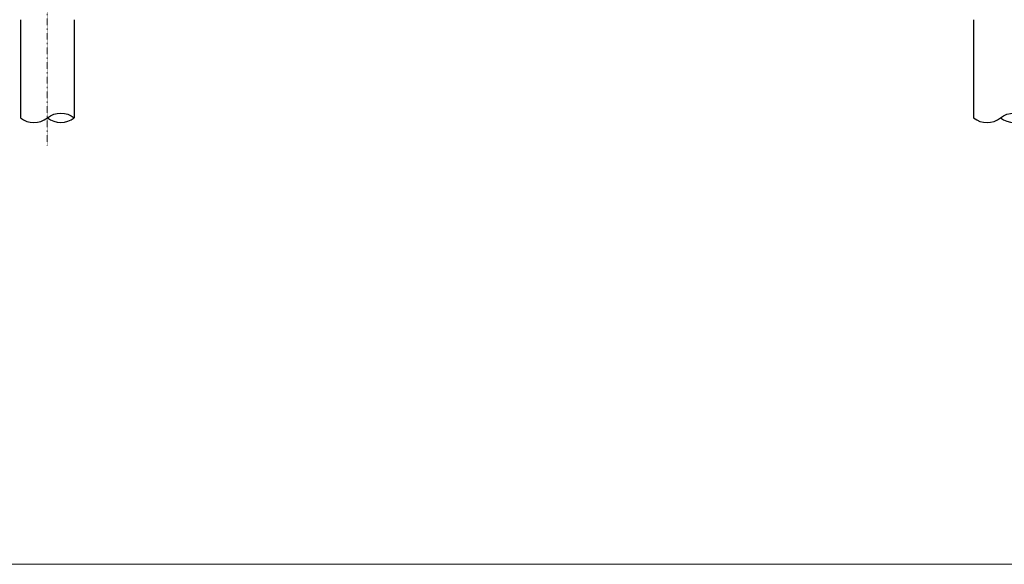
# Model space of a CAD drawing. Header units: millimetres. Extents: x -115474967 to 444143, y -74377 to 241828222.
# Tile 433 of 590: x 53636 to 60063, y -3692 to -138. Entities that reach past the tile are written whole.
import ezdxf

# ---------------------------------------------------------------- set-up
doc = ezdxf.new("R2010")
doc.units = ezdxf.units.MM
doc.header["$MEASUREMENT"] = 0
doc.linetypes.add('DASHDOT', pattern=[1, 0.5, -0.25, 0, -0.25])
doc.layers.add('0_cons_01', color=40, linetype='Continuous', lineweight=0, plot=False)
doc.layers.add('5 Grid 02', color=9, linetype='DASHDOT', lineweight=9)
doc.layers.add('CONCRETE', color=3, linetype='Continuous')

msp = doc.modelspace()

# ---------------------------------------------------------------- linework, layer by layer
at = {"layer": '0_cons_01'}
msp.add_lwpolyline([(76013.59087, 15390.74775), (49975.66238, 15390.74775), (49975.66238, -3691.74098), (76013.59087, -3691.74098)], close=True, dxfattribs=at)
at = {"layer": '5 Grid 02'}
msp.add_line((53814.76325, -959.98713), (53814.76717, 11816.62126), dxfattribs=at)
at = {"layer": 'CONCRETE', "linetype": 'Continuous'}
for p, q in [((53640.1892, -138.41681), (53640.1892, -778.34685)), ((53992.09333, -138.41681), (53992.09333, -778.34685)), ((59862.1687, -138.41681), (59862.1687, -778.34685))]:
    msp.add_line(p, q, dxfattribs=at)
at = {"layer": 'CONCRETE', "linetype": 'Continuous', "flags": 128}
for points in [[(53640.18945, -778.34683, 0.3596466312), (53816.14159, -778.34683, -0.3441934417), (53992.09372, -778.34683)], [(59862.16832, -778.34683, 0.3596466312), (60038.12046, -778.34683, -0.3441934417), (60214.0726, -778.34683)], [(53816.14159, -778.34683, 0.3441934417), (53992.09372, -778.34683)], [(60038.12046, -778.34683, 0.3441934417), (60214.0726, -778.34683)]]:
    msp.add_lwpolyline(points, format="xyb", dxfattribs=at)

doc.saveas('drawing.dxf')
